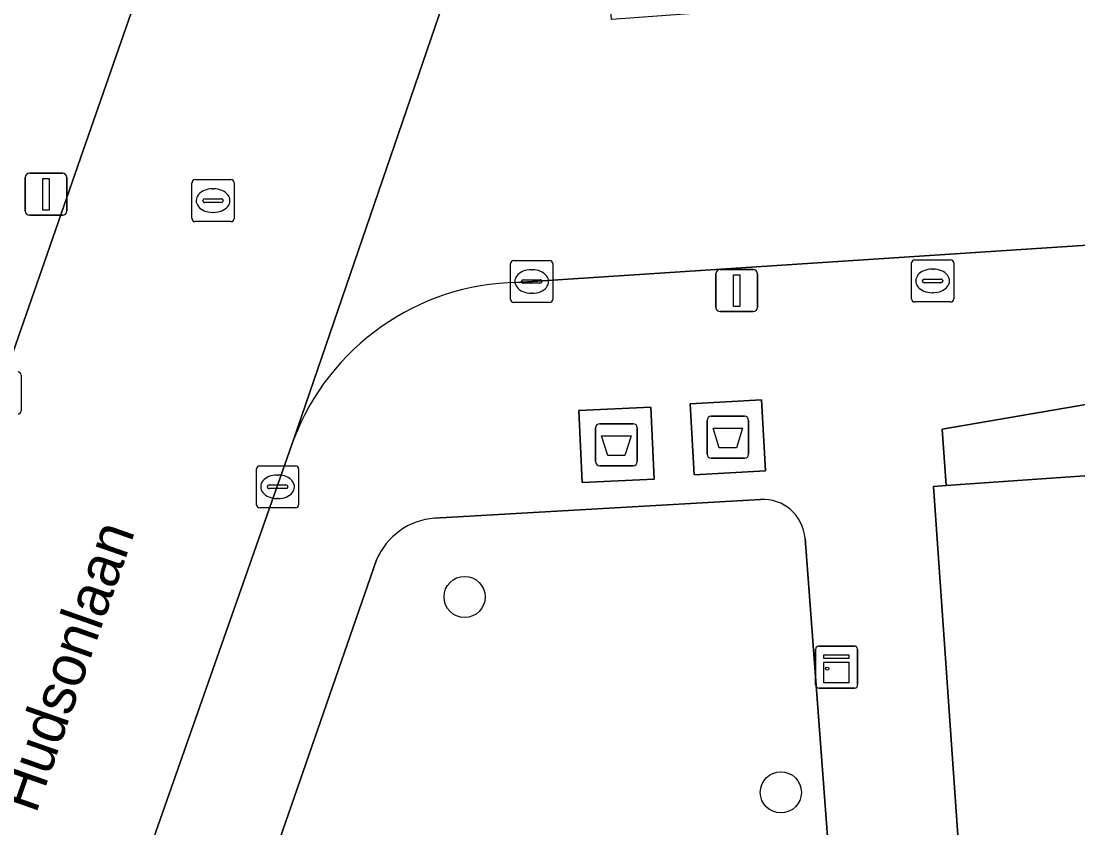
# Model space of a CAD drawing. Extents: x 161248 to 161848, y 384871 to 385383.
# Drawn here: x 161723.7 to 161748.82, y 385115.41 to 385134.58 of the extents above; entities that cross this region are included whole.
import ezdxf

# ---------------------------------------------------------------- set-up
doc = ezdxf.new("R2010")
doc.units = 0
for name, color, linetype in [('IMGEO_Afval_apart_plaats', 7, 'Continuous'), ('IMGEO_Boom', 7, 'Continuous'), ('IMGEO_Brandkraan', 7, 'Continuous'), ('IMGEO_Groenvoorziening', 7, 'Continuous'), ('IMGEO_Kast', 7, 'Continuous'), ('IMGEO_Kolk', 7, 'Continuous'), ('IMGEO_Lichtmast', 7, 'Continuous'), ('IMGEO_Openbare_ruimte_label', 7, 'Continuous'), ('IMGEO_Pand', 7, 'Continuous'), ('IMGEO_Rijbaan_lokaal_open', 7, 'Continuous'), ('IMGEO_Rioolput', 7, 'Continuous'), ('IMGEO_Voetpad_gesloten', 7, 'Continuous'), ('IMGEO_Voetpad_open', 7, 'Continuous')]:
    doc.layers.add(name, color=color, linetype=linetype)

msp = doc.modelspace()

# ---------------------------------------------------------------- linework, layer by layer
at = {"layer": 'IMGEO_Afval_apart_plaats'}
for p, q in [((161740.105, 385125.192), (161740.895, 385125.192)), ((161740.895, 385125.192), (161740.105, 385125.192)), ((161737.457, 385125.012), (161738.247, 385125.012)), ((161738.247, 385125.012), (161737.457, 385125.012)), ((161740.005, 385124.292), (161740.005, 385125.092)), ((161740.005, 385125.092), (161740.005, 385124.292)), ((161740.995, 385125.092), (161740.995, 385124.292)), ((161740.995, 385124.292), (161740.995, 385125.092)), ((161737.357, 385124.112), (161737.357, 385124.912)), ((161737.357, 385124.912), (161737.357, 385124.112)), ((161738.347, 385124.912), (161738.347, 385124.112)), ((161738.347, 385124.112), (161738.347, 385124.912)), ((161740.895, 385124.192), (161740.105, 385124.192)), ((161740.105, 385124.192), (161740.895, 385124.192)), ((161738.247, 385124.012), (161737.457, 385124.012)), ((161737.457, 385124.012), (161738.247, 385124.012))]:
    msp.add_line(p, q, dxfattribs=at)
for points in [[(161737.5, 385124.726), (161738.204, 385124.726), (161738.055, 385124.256), (161737.649, 385124.256), (161737.5, 385124.726)], [(161740.148, 385124.906), (161740.852, 385124.906), (161740.703, 385124.436), (161740.297, 385124.436), (161740.148, 385124.906)]]:
    msp.add_lwpolyline(points, dxfattribs=at)
for centre, start, end in [((161740.105, 385125.092), 90, 180), ((161740.105, 385125.092), 90, 180), ((161740.895, 385125.092), 0, 90), ((161740.895, 385125.092), 360, 90), ((161737.457, 385124.912), 90, 180), ((161737.457, 385124.912), 90, 180), ((161738.247, 385124.912), 0, 90), ((161738.247, 385124.912), 360, 90), ((161740.105, 385124.292), 180, 270), ((161740.105, 385124.292), 180, 270), ((161740.895, 385124.292), 270, 0), ((161740.895, 385124.292), 270, 0), ((161737.457, 385124.112), 180, 270), ((161737.457, 385124.112), 180, 270), ((161738.247, 385124.112), 270, 0), ((161738.247, 385124.112), 270, 0)]:
    msp.add_arc(centre, 0.1, start, end, dxfattribs=at)
at = {"layer": 'IMGEO_Boom'}
for centre in [(161734.242, 385120.895), (161741.76, 385116.25)]:
    msp.add_circle(centre, 0.489, dxfattribs=at)
at = {"layer": 'IMGEO_Brandkraan'}
for p, q in [((161744.868, 385127.981), (161744.868, 385128.833)), ((161744.943, 385128.907), (161745.795, 385128.907)), ((161745.356, 385128.687), (161745.381, 385128.687)), ((161745.869, 385128.833), (161745.869, 385127.981)), ((161745.17, 385128.45), (161745.568, 385128.45)), ((161745.127, 385128.401), (161745.127, 385128.413)), ((161745.565, 385128.364), (161745.167, 385128.364)), ((161745.611, 385128.413), (161745.611, 385128.401)), ((161745.379, 385128.127), (161745.354, 385128.127)), ((161745.795, 385127.907), (161744.943, 385127.907))]:
    msp.add_line(p, q, dxfattribs=at)
for points in [[(161744.868, 385127.981), (161744.868, 385128.833)], [(161744.943, 385128.907), (161745.795, 385128.907)], [(161745.869, 385128.833), (161745.869, 385127.981)], [(161745.795, 385127.907), (161744.943, 385127.907)]]:
    msp.add_lwpolyline(points, dxfattribs=at)
for centre, radius, start, end in [((161744.945, 385128.831), 0.0765, 91.552, 178.448), ((161744.945, 385128.831), 0.0765, 91.552, 178.448), ((161745.793, 385128.831), 0.0765, 1.552, 88.448), ((161745.793, 385128.831), 0.0765, 1.552, 88.448), ((161745.167, 385128.41), 0.0403, 85.8775, 175.7526), ((161745.572, 385128.412), 0.0386, 1.7309, 96.639), ((161745.164, 385128.4), 0.0366, 178.938, 274.7102), ((161745.568, 385128.407), 0.043, 264.8664, 352.4533), ((161744.945, 385127.983), 0.0765, 181.552, 268.448), ((161744.945, 385127.983), 0.0765, 181.552, 268.448), ((161745.793, 385127.983), 0.0765, 271.552, 358.448), ((161745.793, 385127.983), 0.0765, 271.552, 358.448)]:
    msp.add_arc(centre, radius, start, end, dxfattribs=at)
for centre, major_axis, ratio, start_param, end_param in [((161745.355, 385128.407), (-0.387, 0.002), 0.722429, 4.712389, 7.853982), ((161745.38, 385128.407), (-0.39, 0.002), 0.717154, 1.570796, 4.712389)]:
    msp.add_ellipse(centre, major_axis=major_axis, ratio=ratio, start_param=start_param, end_param=end_param, dxfattribs=at)
at = {"layer": 'IMGEO_Groenvoorziening'}
for points in [[(161741.276, 385123.214), (161733.529, 385122.765)], [(161743.453, 385107.377), (161742.337, 385122.285)], [(161732.152, 385121.776), (161726.847, 385106.475)]]:
    msp.add_lwpolyline(points, dxfattribs=at)
for centre, radius, start, end in [((161741.332, 385122.208), 1.008, 4.3996, 93.1903), ((161733.641, 385121.156), 1.613, 93.9768, 157.3971)]:
    msp.add_arc(centre, radius, start, end, dxfattribs=at)
at = {"layer": 'IMGEO_Kast'}
for p, q in [((161742.584, 385118.803), (161742.584, 385119.644)), ((161742.584, 385119.644), (161742.584, 385118.803)), ((161742.659, 385119.728), (161743.5, 385119.728)), ((161743.5, 385119.728), (161742.659, 385119.728)), ((161743.584, 385119.653), (161743.584, 385118.812)), ((161743.584, 385118.812), (161743.584, 385119.653)), ((161743.509, 385118.728), (161742.668, 385118.728)), ((161742.668, 385118.728), (161743.509, 385118.728))]:
    msp.add_line(p, q, dxfattribs=at)
for points in [[(161742.779, 385119.518), (161743.379, 385119.518), (161743.379, 385119.433), (161742.779, 385119.433), (161742.779, 385119.518)], [(161742.779, 385119.343), (161743.379, 385119.343), (161743.379, 385118.854), (161742.779, 385118.854), (161742.779, 385119.343)]]:
    msp.add_lwpolyline(points, dxfattribs=at)
msp.add_circle((161742.863, 385119.192), 0.0377, dxfattribs=at)
for centre, start, end in [((161742.662, 385119.65), 92.4484, 184.2845), ((161742.662, 385119.65), 92.4484, 184.2845), ((161743.506, 385119.65), 2.4484, 94.2845), ((161743.506, 385119.65), 2.4484, 94.2845), ((161742.662, 385118.806), 182.4484, 274.2845), ((161742.662, 385118.806), 182.4484, 274.2845), ((161743.506, 385118.806), 272.4484, 4.2845), ((161743.506, 385118.806), 272.4484, 4.2845)]:
    msp.add_arc(centre, 0.0779, start, end, dxfattribs=at)
at = {"layer": 'IMGEO_Kolk'}
for p, q in [((161735.337, 385127.967), (161735.337, 385128.819)), ((161735.412, 385128.893), (161736.264, 385128.893)), ((161736.338, 385128.819), (161736.338, 385127.967)), ((161735.639, 385128.436), (161736.037, 385128.436)), ((161735.825, 385128.673), (161735.85, 385128.673)), ((161735.596, 385128.387), (161735.596, 385128.399)), ((161736.034, 385128.35), (161735.636, 385128.35)), ((161736.08, 385128.399), (161736.08, 385128.387)), ((161735.848, 385128.113), (161735.823, 385128.113)), ((161736.264, 385127.893), (161735.412, 385127.893)), ((161723.7, 385126.17), (161723.7, 385125.318)), ((161729.296, 385123.087), (161729.296, 385123.939)), ((161729.371, 385124.013), (161730.223, 385124.013)), ((161730.297, 385123.939), (161730.297, 385123.087)), ((161729.784, 385123.793), (161729.809, 385123.793)), ((161729.555, 385123.507), (161729.555, 385123.519)), ((161729.993, 385123.47), (161729.595, 385123.47)), ((161729.598, 385123.556), (161729.996, 385123.556)), ((161730.039, 385123.519), (161730.039, 385123.507)), ((161729.807, 385123.233), (161729.782, 385123.233)), ((161730.223, 385123.013), (161729.371, 385123.013))]:
    msp.add_line(p, q, dxfattribs=at)
for points in [[(161735.337, 385127.967), (161735.337, 385128.819)], [(161735.412, 385128.893), (161736.264, 385128.893)], [(161736.338, 385128.819), (161736.338, 385127.967)], [(161736.264, 385127.893), (161735.412, 385127.893)], [(161723.7, 385126.17), (161723.7, 385125.318)], [(161729.296, 385123.087), (161729.296, 385123.939)], [(161729.371, 385124.013), (161730.223, 385124.013)], [(161730.297, 385123.939), (161730.297, 385123.087)], [(161730.223, 385123.013), (161729.371, 385123.013)]]:
    msp.add_lwpolyline(points, dxfattribs=at)
for centre, radius, start, end in [((161735.414, 385128.817), 0.0765, 91.552, 178.448), ((161735.414, 385128.817), 0.0765, 91.552, 178.448), ((161736.262, 385128.817), 0.0765, 1.552, 88.448), ((161736.262, 385128.817), 0.0765, 1.552, 88.448), ((161735.636, 385128.396), 0.0403, 85.8775, 175.7526), ((161736.041, 385128.398), 0.0386, 1.7309, 96.639), ((161735.633, 385128.386), 0.0366, 178.938, 274.7102), ((161736.037, 385128.393), 0.043, 264.8664, 352.4533), ((161735.414, 385127.969), 0.0765, 181.552, 268.448), ((161735.414, 385127.969), 0.0765, 181.552, 268.448), ((161736.262, 385127.969), 0.0765, 271.552, 358.448), ((161736.262, 385127.969), 0.0765, 271.552, 358.448), ((161723.624, 385126.168), 0.0765, 1.552, 88.448), ((161723.624, 385126.168), 0.0765, 1.552, 88.448), ((161723.624, 385125.32), 0.0765, 271.552, 358.448), ((161723.624, 385125.32), 0.0765, 271.552, 358.448), ((161729.373, 385123.937), 0.0765, 91.552, 178.448), ((161729.373, 385123.937), 0.0765, 91.552, 178.448), ((161730.221, 385123.937), 0.0765, 1.552, 88.448), ((161730.221, 385123.937), 0.0765, 1.552, 88.448), ((161729.595, 385123.516), 0.0403, 85.8775, 175.7526), ((161729.592, 385123.506), 0.0366, 178.938, 274.7102), ((161729.996, 385123.513), 0.043, 264.8664, 352.4533), ((161730, 385123.518), 0.0386, 1.7309, 96.639), ((161729.373, 385123.089), 0.0765, 181.552, 268.448), ((161729.373, 385123.089), 0.0765, 181.552, 268.448), ((161730.221, 385123.089), 0.0765, 271.552, 358.448), ((161730.221, 385123.089), 0.0765, 271.552, 358.448)]:
    msp.add_arc(centre, radius, start, end, dxfattribs=at)
for centre, major_axis, ratio, start_param, end_param in [((161735.824, 385128.393), (-0.387, 0.002), 0.722429, 4.712389, 7.853982), ((161735.849, 385128.393), (-0.39, 0.002), 0.717154, 1.570796, 4.712389), ((161729.783, 385123.513), (-0.387, 0.002), 0.722429, 4.712389, 7.853982), ((161729.808, 385123.513), (-0.39, 0.002), 0.717154, 1.570796, 4.712389)]:
    msp.add_ellipse(centre, major_axis=major_axis, ratio=ratio, start_param=start_param, end_param=end_param, dxfattribs=at)
at = {"layer": 'IMGEO_Lichtmast'}
for p, q in [((161723.898, 385130.966), (161724.688, 385130.966)), ((161724.688, 385130.966), (161723.898, 385130.966)), ((161723.798, 385130.066), (161723.798, 385130.866)), ((161723.798, 385130.866), (161723.798, 385130.066)), ((161724.788, 385130.866), (161724.788, 385130.066)), ((161724.788, 385130.066), (161724.788, 385130.866)), ((161724.688, 385129.966), (161723.898, 385129.966)), ((161723.898, 385129.966), (161724.688, 385129.966)), ((161740.214, 385127.776), (161740.214, 385128.576)), ((161740.214, 385128.576), (161740.214, 385127.776)), ((161740.314, 385128.676), (161741.104, 385128.676)), ((161741.104, 385128.676), (161740.314, 385128.676)), ((161741.204, 385128.576), (161741.204, 385127.776)), ((161741.204, 385127.776), (161741.204, 385128.576)), ((161741.104, 385127.676), (161740.314, 385127.676)), ((161740.314, 385127.676), (161741.104, 385127.676))]:
    msp.add_line(p, q, dxfattribs=at)
for points in [[(161724.218, 385130.841), (161724.368, 385130.841), (161724.368, 385130.091), (161724.218, 385130.091), (161724.218, 385130.841)], [(161740.634, 385128.551), (161740.784, 385128.551), (161740.784, 385127.801), (161740.634, 385127.801), (161740.634, 385128.551)]]:
    msp.add_lwpolyline(points, dxfattribs=at)
for centre, start, end in [((161723.898, 385130.866), 90, 180), ((161723.898, 385130.866), 90, 180), ((161724.688, 385130.866), 0, 90), ((161724.688, 385130.866), 360, 90), ((161723.898, 385130.066), 180, 270), ((161723.898, 385130.066), 180, 270), ((161724.688, 385130.066), 270, 0), ((161724.688, 385130.066), 270, 0), ((161740.314, 385128.576), 90, 180), ((161740.314, 385128.576), 90, 180), ((161741.104, 385128.576), 0, 90), ((161741.104, 385128.576), 360, 90), ((161740.314, 385127.776), 180, 270), ((161740.314, 385127.776), 180, 270), ((161741.104, 385127.776), 270, 0), ((161741.104, 385127.776), 270, 0)]:
    msp.add_arc(centre, 0.1, start, end, dxfattribs=at)
at = {"layer": 'IMGEO_Pand'}
msp.add_lwpolyline([(161778.965, 385125.505), (161778.941, 385125.854), (161775.39, 385125.607), (161775.309, 385126.786), (161767.187, 385126.222), (161767.268, 385125.043), (161766.986, 385125.023), (161765.193, 385124.899), (161762.15, 385124.688), (161760.913, 385124.602), (161745.69, 385123.545), (161745.39, 385123.524), (161746.257, 385111.035), (161751.617, 385111.407), (161759.788, 385111.975), (161766.242, 385112.423), (161769.484, 385112.648), (161774.672, 385113.008), (161779.809, 385113.365)], close=True, dxfattribs=at)
at = {"layer": 'IMGEO_Rijbaan_lokaal_open'}
for points in [[(161730.177, 385124.632), (161736.996, 385144.544), (161740.956, 385156.108), (161742.83, 385161.454), (161757.564, 385203.488), (161757.857, 385204.325), (161760.395, 385211.566), (161765.249, 385225.382), (161768.452, 385234.5), (161773.897, 385250), (161777.978, 385261.406), (161780.943, 385269.693), (161785.276, 385281.802), (161785.52, 385282.473), (161785.703, 385283.163), (161785.823, 385283.866), (161785.88, 385284.578), (161785.874, 385285.292), (161785.803, 385286.002), (161785.673, 385286.689), (161785.312, 385289.733), (161785.296, 385289.929), (161784.343, 385297.154)], [(161748.691, 385199.073), (161746.496, 385192.764), (161744.729, 385187.689), (161743.496, 385184.145), (161742.239, 385180.533), (161740.353, 385175.113), (161739.265, 385171.989), (161738.082, 385168.59), (161735.971, 385162.524), (161733.929, 385156.655), (161729.825, 385144.865), (161728.735, 385141.731), (161726.38, 385134.965), (161725.176, 385131.507), (161724.256, 385128.864), (161723.257, 385125.992), (161722.216, 385123.001), (161721.019, 385119.561), (161719.722, 385115.834), (161718.569, 385112.522), (161715.504, 385103.716)], [(161761.126, 385135.828), (161761.09, 385136.334), (161737.736, 385134.622), (161736.996, 385144.544), (161730.177, 385124.632)], [(161735.494, 385128.372), (161754.736, 385129.631), (161766.603, 385130.405), (161766.309, 385134.541)], [(161718.737, 385091.888), (161723.047, 385104.286), (161724.372, 385108.099), (161724.577, 385108.69), (161724.675, 385108.97), (161730.177, 385124.632)]]:
    msp.add_lwpolyline(points, dxfattribs=at)
msp.add_arc((161735.598, 385122.574), 5.799, 91.0312, 159.2142, dxfattribs=at)
at = {"layer": 'IMGEO_Rioolput'}
for p, q in [((161727.762, 385129.89), (161727.762, 385130.742)), ((161727.837, 385130.816), (161728.689, 385130.816)), ((161728.763, 385130.742), (161728.763, 385129.89)), ((161728.25, 385130.596), (161728.275, 385130.596)), ((161728.021, 385130.31), (161728.021, 385130.322)), ((161728.459, 385130.273), (161728.061, 385130.273)), ((161728.064, 385130.359), (161728.462, 385130.359)), ((161728.505, 385130.322), (161728.505, 385130.31)), ((161728.273, 385130.036), (161728.248, 385130.036)), ((161728.689, 385129.816), (161727.837, 385129.816))]:
    msp.add_line(p, q, dxfattribs=at)
for points in [[(161727.762, 385129.89), (161727.762, 385130.742)], [(161727.837, 385130.816), (161728.689, 385130.816)], [(161728.763, 385130.742), (161728.763, 385129.89)], [(161728.689, 385129.816), (161727.837, 385129.816)]]:
    msp.add_lwpolyline(points, dxfattribs=at)
for centre, radius, start, end in [((161727.839, 385130.74), 0.0765, 91.552, 178.448), ((161727.839, 385130.74), 0.0765, 91.552, 178.448), ((161728.687, 385130.74), 0.0765, 1.552, 88.448), ((161728.687, 385130.74), 0.0765, 1.552, 88.448), ((161728.061, 385130.319), 0.0403, 85.8775, 175.7526), ((161728.058, 385130.309), 0.0366, 178.938, 274.7102), ((161728.462, 385130.316), 0.043, 264.8664, 352.4533), ((161728.466, 385130.321), 0.0386, 1.7309, 96.639), ((161727.839, 385129.892), 0.0765, 181.552, 268.448), ((161727.839, 385129.892), 0.0765, 181.552, 268.448), ((161728.687, 385129.892), 0.0765, 271.552, 358.448), ((161728.687, 385129.892), 0.0765, 271.552, 358.448)]:
    msp.add_arc(centre, radius, start, end, dxfattribs=at)
for centre, major_axis, ratio, start_param, end_param in [((161728.249, 385130.316), (-0.387, 0.002), 0.722429, 4.712389, 7.853982), ((161728.274, 385130.316), (-0.39, 0.002), 0.717154, 1.570796, 4.712389)]:
    msp.add_ellipse(centre, major_axis=major_axis, ratio=ratio, start_param=start_param, end_param=end_param, dxfattribs=at)
at = {"layer": 'IMGEO_Voetpad_gesloten'}
for points in [[(161741.301, 385125.584), (161739.604, 385125.489), (161739.699, 385123.8), (161741.396, 385123.895)], [(161738.67, 385125.408), (161736.955, 385125.328), (161737.035, 385123.616), (161738.75, 385123.696)]]:
    msp.add_lwpolyline(points, close=True, dxfattribs=at)
at = {"layer": 'IMGEO_Voetpad_open'}
for points in [[(161715.504, 385103.716), (161718.569, 385112.522), (161719.722, 385115.834), (161721.019, 385119.561), (161722.216, 385123.001), (161723.257, 385125.992), (161724.256, 385128.864), (161725.176, 385131.507), (161726.38, 385134.965), (161728.735, 385141.731), (161729.825, 385144.865), (161733.929, 385156.655), (161735.971, 385162.524), (161738.082, 385168.59), (161739.265, 385171.989), (161740.353, 385175.113), (161742.239, 385180.533), (161743.496, 385184.145), (161744.729, 385187.689), (161746.496, 385192.764), (161748.691, 385199.073)], [(161746.452, 385108.242), (161746.327, 385110.039), (161746.257, 385111.035), (161745.39, 385123.524), (161745.69, 385123.545), (161745.598, 385124.882), (161758.337, 385127.07), (161758.287, 385127.778), (161760.681, 385127.944), (161760.913, 385124.602), (161762.15, 385124.688), (161761.954, 385127.522), (161764.997, 385127.734), (161765.193, 385124.899), (161766.986, 385125.023), (161766.603, 385130.405), (161754.736, 385129.631), (161735.494, 385128.372)], [(161730.177, 385124.632), (161724.675, 385108.97), (161724.577, 385108.69), (161724.372, 385108.099)], [(161733.529, 385122.765), (161741.276, 385123.214)], [(161742.337, 385122.285), (161743.453, 385107.377)], [(161726.847, 385106.475), (161732.152, 385121.776)]]:
    msp.add_lwpolyline(points, dxfattribs=at)
for points in [[(161760.681, 385127.944), (161758.287, 385127.778), (161758.337, 385127.07), (161745.598, 385124.882), (161745.69, 385123.545), (161760.913, 385124.602)], [(161739.699, 385123.8), (161739.604, 385125.489), (161741.301, 385125.584), (161741.396, 385123.895)], [(161737.035, 385123.616), (161736.955, 385125.328), (161738.67, 385125.408), (161738.75, 385123.696)]]:
    msp.add_lwpolyline(points, close=True, dxfattribs=at)
for centre, radius, start, end in [((161735.598, 385122.574), 5.799, 91.0312, 159.2142), ((161741.332, 385122.208), 1.008, 4.3996, 93.1903), ((161733.641, 385121.156), 1.613, 93.9768, 157.3971)]:
    msp.add_arc(centre, radius, start, end, dxfattribs=at)

# ---------------------------------------------------------------- texts
at = {"layer": 'IMGEO_Openbare_ruimte_label'}
msp.add_text('Hudsonlaan', height=1, rotation=70.6775, dxfattribs=at).set_placement((161724.053, 385115.722))

doc.saveas('drawing.dxf')
